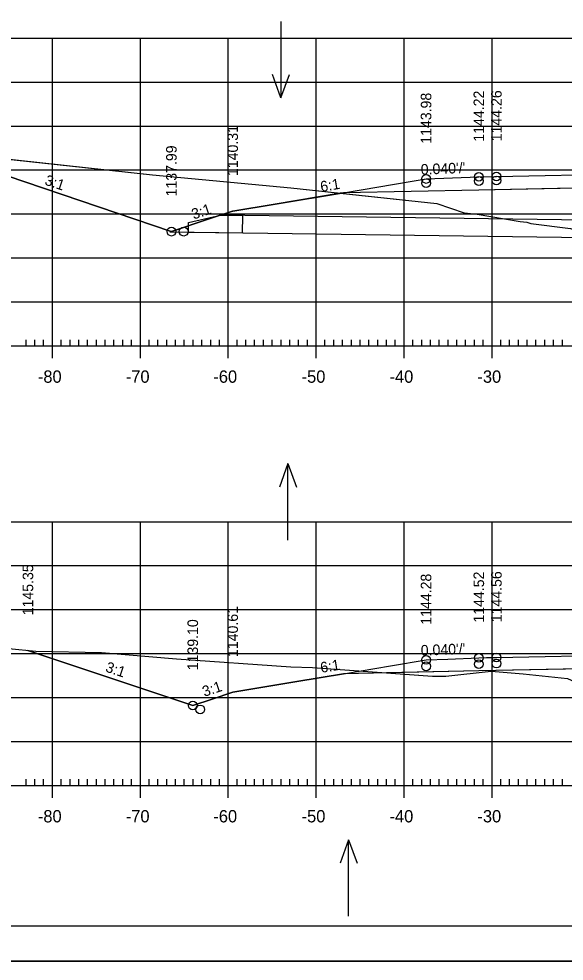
# Model space of a CAD drawing. Extents: x 1322838 to 1324533, y 339903 to 351025.
# Drawn here: x 1323619.9 to 1323681.9, y 340116.5 to 340223.6 of the extents above; entities that cross this region are included whole.
import ezdxf

# ---------------------------------------------------------------- set-up
doc = ezdxf.new("R2010")
doc.units = 0
for name, color, linetype in [('1', 7, 'Continuous'), ('R_Alt Surface', 7, 'Continuous'), ('R_Axis', 7, 'Continuous'), ('R_Axis Annot', 7, 'Continuous'), ('R_Border', 7, 'Continuous'), ('R_Exist Surface', 7, 'Continuous'), ('R_Fin Surface', 7, 'Continuous'), ('R_Fin Surface Annot', 7, 'Continuous'), ('R_Grid', 7, 'Continuous'), ('R_No Plot', 7, 'Continuous'), ('R_Water', 7, 'Continuous'), ('R_Water Annot', 7, 'Continuous')]:
    doc.layers.add(name, color=color, linetype=linetype)

msp = doc.modelspace()

# ---------------------------------------------------------------- linework, layer by layer
at = {"layer": '1'}
msp.add_lwpolyline([(1323645.33, 340201.26), (1323645.3, 340199.26), (1323639.18, 340199.34), (1323639.19, 340200.46), (1323642.83, 340201.29)], close=True, dxfattribs=at)
at = {"layer": 'R_Alt Surface'}
for points in [[(1323747.94, 340204.15), (1323735.22, 340204.41), (1323731.13, 340204.46), (1323731.12, 340205.79), (1323709.13, 340206.06), (1323709.12, 340204.72), (1323703.72, 340204.79), (1323672.22, 340204.16), (1323656.81, 340203.85)], [(1323748.34, 340149.93), (1323735.22, 340150.19), (1323731.04, 340150.18), (1323731.03, 340151.51), (1323709.04, 340151.44), (1323709.03, 340150.11), (1323703.72, 340150.09), (1323672.22, 340149.46), (1323656.81, 340149.15)]]:
    msp.add_lwpolyline(points, dxfattribs=at)
at = {"layer": 'R_Axis'}
for p, q in [((1323623.72, 340185.04), (1323623.72, 340187.84)), ((1323633.72, 340185.04), (1323633.72, 340187.84)), ((1323643.72, 340185.04), (1323643.72, 340187.84)), ((1323653.72, 340185.04), (1323653.72, 340187.84)), ((1323663.72, 340185.04), (1323663.72, 340187.84)), ((1323673.72, 340185.04), (1323673.72, 340187.84)), ((1323563.72, 340186.44), (1323843.72, 340186.44)), ((1323620.72, 340186.44), (1323620.72, 340187.14)), ((1323621.72, 340186.44), (1323621.72, 340187.14)), ((1323622.72, 340186.44), (1323622.72, 340187.14)), ((1323624.72, 340186.44), (1323624.72, 340187.14)), ((1323625.72, 340186.44), (1323625.72, 340187.14)), ((1323626.72, 340186.44), (1323626.72, 340187.14)), ((1323627.72, 340186.44), (1323627.72, 340187.14)), ((1323628.72, 340186.44), (1323628.72, 340187.14)), ((1323629.72, 340186.44), (1323629.72, 340187.14)), ((1323630.72, 340186.44), (1323630.72, 340187.14)), ((1323631.72, 340186.44), (1323631.72, 340187.14)), ((1323632.72, 340186.44), (1323632.72, 340187.14)), ((1323634.72, 340186.44), (1323634.72, 340187.14)), ((1323635.72, 340186.44), (1323635.72, 340187.14)), ((1323636.72, 340186.44), (1323636.72, 340187.14)), ((1323637.72, 340186.44), (1323637.72, 340187.14)), ((1323638.72, 340186.44), (1323638.72, 340187.14)), ((1323639.72, 340186.44), (1323639.72, 340187.14)), ((1323640.72, 340186.44), (1323640.72, 340187.14)), ((1323641.72, 340186.44), (1323641.72, 340187.14)), ((1323642.72, 340186.44), (1323642.72, 340187.14)), ((1323644.72, 340186.44), (1323644.72, 340187.14)), ((1323645.72, 340186.44), (1323645.72, 340187.14)), ((1323646.72, 340186.44), (1323646.72, 340187.14)), ((1323647.72, 340186.44), (1323647.72, 340187.14)), ((1323648.72, 340186.44), (1323648.72, 340187.14)), ((1323649.72, 340186.44), (1323649.72, 340187.14)), ((1323650.72, 340186.44), (1323650.72, 340187.14)), ((1323651.72, 340186.44), (1323651.72, 340187.14)), ((1323652.72, 340186.44), (1323652.72, 340187.14)), ((1323654.72, 340186.44), (1323654.72, 340187.14)), ((1323655.72, 340186.44), (1323655.72, 340187.14)), ((1323656.72, 340186.44), (1323656.72, 340187.14)), ((1323657.72, 340186.44), (1323657.72, 340187.14)), ((1323658.72, 340186.44), (1323658.72, 340187.14)), ((1323659.72, 340186.44), (1323659.72, 340187.14)), ((1323660.72, 340186.44), (1323660.72, 340187.14)), ((1323661.72, 340186.44), (1323661.72, 340187.14)), ((1323662.72, 340186.44), (1323662.72, 340187.14)), ((1323664.72, 340186.44), (1323664.72, 340187.14)), ((1323665.72, 340186.44), (1323665.72, 340187.14)), ((1323666.72, 340186.44), (1323666.72, 340187.14)), ((1323667.72, 340186.44), (1323667.72, 340187.14)), ((1323668.72, 340186.44), (1323668.72, 340187.14)), ((1323669.72, 340186.44), (1323669.72, 340187.14)), ((1323670.72, 340186.44), (1323670.72, 340187.14)), ((1323671.72, 340186.44), (1323671.72, 340187.14)), ((1323672.72, 340186.44), (1323672.72, 340187.14)), ((1323674.72, 340186.44), (1323674.72, 340187.14)), ((1323675.72, 340186.44), (1323675.72, 340187.14)), ((1323676.72, 340186.44), (1323676.72, 340187.14)), ((1323677.72, 340186.44), (1323677.72, 340187.14)), ((1323678.72, 340186.44), (1323678.72, 340187.14)), ((1323679.72, 340186.44), (1323679.72, 340187.14)), ((1323680.72, 340186.44), (1323680.72, 340187.14)), ((1323681.72, 340186.44), (1323681.72, 340187.14)), ((1323620.72, 340136.44), (1323620.72, 340137.14)), ((1323621.72, 340136.44), (1323621.72, 340137.14)), ((1323622.72, 340136.44), (1323622.72, 340137.14)), ((1323623.72, 340135.04), (1323623.72, 340137.84)), ((1323624.72, 340136.44), (1323624.72, 340137.14)), ((1323625.72, 340136.44), (1323625.72, 340137.14)), ((1323626.72, 340136.44), (1323626.72, 340137.14)), ((1323627.72, 340136.44), (1323627.72, 340137.14)), ((1323628.72, 340136.44), (1323628.72, 340137.14)), ((1323629.72, 340136.44), (1323629.72, 340137.14)), ((1323630.72, 340136.44), (1323630.72, 340137.14)), ((1323631.72, 340136.44), (1323631.72, 340137.14)), ((1323632.72, 340136.44), (1323632.72, 340137.14)), ((1323633.72, 340135.04), (1323633.72, 340137.84)), ((1323634.72, 340136.44), (1323634.72, 340137.14)), ((1323635.72, 340136.44), (1323635.72, 340137.14)), ((1323636.72, 340136.44), (1323636.72, 340137.14)), ((1323637.72, 340136.44), (1323637.72, 340137.14)), ((1323638.72, 340136.44), (1323638.72, 340137.14)), ((1323639.72, 340136.44), (1323639.72, 340137.14)), ((1323640.72, 340136.44), (1323640.72, 340137.14)), ((1323641.72, 340136.44), (1323641.72, 340137.14)), ((1323642.72, 340136.44), (1323642.72, 340137.14)), ((1323643.72, 340135.04), (1323643.72, 340137.84)), ((1323644.72, 340136.44), (1323644.72, 340137.14)), ((1323645.72, 340136.44), (1323645.72, 340137.14)), ((1323646.72, 340136.44), (1323646.72, 340137.14)), ((1323647.72, 340136.44), (1323647.72, 340137.14)), ((1323648.72, 340136.44), (1323648.72, 340137.14)), ((1323649.72, 340136.44), (1323649.72, 340137.14)), ((1323650.72, 340136.44), (1323650.72, 340137.14)), ((1323651.72, 340136.44), (1323651.72, 340137.14)), ((1323652.72, 340136.44), (1323652.72, 340137.14)), ((1323653.72, 340135.04), (1323653.72, 340137.84)), ((1323654.72, 340136.44), (1323654.72, 340137.14)), ((1323655.72, 340136.44), (1323655.72, 340137.14)), ((1323656.72, 340136.44), (1323656.72, 340137.14)), ((1323657.72, 340136.44), (1323657.72, 340137.14)), ((1323658.72, 340136.44), (1323658.72, 340137.14)), ((1323659.72, 340136.44), (1323659.72, 340137.14)), ((1323660.72, 340136.44), (1323660.72, 340137.14)), ((1323661.72, 340136.44), (1323661.72, 340137.14)), ((1323662.72, 340136.44), (1323662.72, 340137.14)), ((1323663.72, 340135.04), (1323663.72, 340137.84)), ((1323664.72, 340136.44), (1323664.72, 340137.14)), ((1323665.72, 340136.44), (1323665.72, 340137.14)), ((1323666.72, 340136.44), (1323666.72, 340137.14)), ((1323667.72, 340136.44), (1323667.72, 340137.14)), ((1323668.72, 340136.44), (1323668.72, 340137.14)), ((1323669.72, 340136.44), (1323669.72, 340137.14)), ((1323670.72, 340136.44), (1323670.72, 340137.14)), ((1323671.72, 340136.44), (1323671.72, 340137.14)), ((1323672.72, 340136.44), (1323672.72, 340137.14)), ((1323673.72, 340135.04), (1323673.72, 340137.84)), ((1323674.72, 340136.44), (1323674.72, 340137.14)), ((1323675.72, 340136.44), (1323675.72, 340137.14)), ((1323676.72, 340136.44), (1323676.72, 340137.14)), ((1323677.72, 340136.44), (1323677.72, 340137.14)), ((1323678.72, 340136.44), (1323678.72, 340137.14)), ((1323679.72, 340136.44), (1323679.72, 340137.14)), ((1323680.72, 340136.44), (1323680.72, 340137.14)), ((1323681.72, 340136.44), (1323681.72, 340137.14)), ((1323563.72, 340136.44), (1323843.72, 340136.44))]:
    msp.add_line(p, q, dxfattribs=at)
at = {"layer": 'R_Border'}
msp.add_line((1323861.9, 340120.44), (1323545.72, 340120.44), dxfattribs=at)
at = {"layer": 'R_Exist Surface'}
for points in [[(1323602.14, 340209.47), (1323635.1, 340205.89), (1323650.84, 340204.39), (1323667.46, 340202.63), (1323670.55, 340201.58), (1323672.05, 340201.4), (1323676.92, 340200.57), (1323677.7, 340200.49), (1323678.14, 340200.37), (1323682.64, 340199.77)], [(1323609.51, 340152.94), (1323621.84, 340151.7), (1323629.28, 340151.55), (1323637.82, 340150.84), (1323650.83, 340149.94), (1323653.3, 340149.85), (1323666.96, 340148.87), (1323668.45, 340148.88), (1323673.61, 340149.44), (1323677.28, 340149.14), (1323682.32, 340148.59)]]:
    msp.add_lwpolyline(points, dxfattribs=at)
at = {"layer": 'R_Fin Surface'}
for points in [[(1323610.27, 340208.59), (1323637.24, 340199.43), (1323637.25, 340199.43), (1323641.31, 340200.79), (1323644.21, 340201.75), (1323644.22, 340201.75), (1323649.06, 340202.56), (1323656.81, 340203.85), (1323656.81, 340203.85), (1323664.63, 340205.15), (1323666.22, 340205.42), (1323672.21, 340205.66), (1323672.22, 340205.66), (1323674.22, 340205.7), (1323674.22, 340205.7), (1323703.72, 340206.29), (1323716.92, 340206.13), (1323733.22, 340205.93), (1323735.22, 340205.91), (1323739.93, 340205.85), (1323741.22, 340205.83), (1323747.94, 340204.15), (1323747.94, 340204.15), (1323757.94, 340201.65)], [(1323620.93, 340151.79), (1323620.93, 340151.79), (1323639.68, 340145.54), (1323641.88, 340146.27), (1323644.22, 340147.05), (1323651.51, 340148.27), (1323656.81, 340149.15), (1323662.16, 340150.04), (1323666.22, 340150.72), (1323668.71, 340150.82), (1323672.22, 340150.96), (1323673.09, 340150.98), (1323674.22, 340151), (1323703.72, 340151.59), (1323733.22, 340151.68), (1323733.6, 340151.68), (1323735.22, 340151.69), (1323737.64, 340151.7), (1323741.22, 340151.71), (1323748.34, 340149.93), (1323763.22, 340146.21), (1323770.84, 340143.66)]]:
    msp.add_lwpolyline(points, dxfattribs=at)
at = {"layer": 'R_Grid'}
for p, q in [((1323563.72, 340221.44), (1323843.72, 340221.44)), ((1323623.72, 340186.44), (1323623.72, 340221.44)), ((1323633.72, 340186.44), (1323633.72, 340221.44)), ((1323643.72, 340186.44), (1323643.72, 340221.44)), ((1323653.72, 340186.44), (1323653.72, 340221.44)), ((1323663.72, 340186.44), (1323663.72, 340221.44)), ((1323673.72, 340186.44), (1323673.72, 340221.44)), ((1323563.72, 340216.44), (1323843.72, 340216.44)), ((1323563.72, 340211.44), (1323843.72, 340211.44)), ((1323563.72, 340206.44), (1323843.72, 340206.44)), ((1323563.72, 340201.44), (1323843.72, 340201.44)), ((1323563.72, 340196.44), (1323843.72, 340196.44)), ((1323563.72, 340191.44), (1323843.72, 340191.44)), ((1323563.72, 340186.44), (1323843.72, 340186.44)), ((1323563.72, 340166.44), (1323843.72, 340166.44)), ((1323623.72, 340136.44), (1323623.72, 340166.44)), ((1323633.72, 340136.44), (1323633.72, 340166.44)), ((1323643.72, 340136.44), (1323643.72, 340166.44)), ((1323653.72, 340136.44), (1323653.72, 340166.44)), ((1323663.72, 340136.44), (1323663.72, 340166.44)), ((1323673.72, 340136.44), (1323673.72, 340166.44)), ((1323563.72, 340161.44), (1323843.72, 340161.44)), ((1323563.72, 340156.44), (1323843.72, 340156.44)), ((1323563.72, 340151.44), (1323843.72, 340151.44)), ((1323563.72, 340146.44), (1323843.72, 340146.44)), ((1323563.72, 340141.44), (1323843.72, 340141.44)), ((1323563.72, 340136.44), (1323843.72, 340136.44))]:
    msp.add_line(p, q, dxfattribs=at)
at = {"layer": 'R_No Plot'}
msp.add_line((1323533.31, 340116.46), (1323866.65, 340116.46), dxfattribs=at)
for points in [[(1323533.31, 340329.8), (1323866.65, 340329.8), (1323866.65, 340116.46), (1323533.31, 340116.46)], [(1323779.64, 340325.9), (1323799.26, 340325.9), (1323799.26, 340316.02), (1323815.37, 340316.02), (1323838.57, 340316.02), (1323838.57, 340283.35), (1323861.77, 340283.35), (1323861.9, 340120.44), (1323545.72, 340120.44), (1323545.72, 340325.9)], [(1323610.24, 340208.59), (1323635.1, 340205.89), (1323650.84, 340204.39), (1323656.46, 340203.79), (1323649.06, 340202.56), (1323644.22, 340201.75), (1323644.21, 340201.75), (1323641.31, 340200.79), (1323637.25, 340199.43), (1323637.24, 340199.43), (1323610.27, 340208.59)], [(1323656.46, 340203.79), (1323667.46, 340202.63), (1323670.55, 340201.58), (1323672.05, 340201.4), (1323676.92, 340200.57), (1323677.7, 340200.49), (1323678.14, 340200.37), (1323682.64, 340199.77), (1323682.76, 340199.76), (1323682.81, 340199.76), (1323688.72, 340198.74), (1323688.78, 340198.78), (1323688.82, 340198.98), (1323689.44, 340201.95), (1323690.09, 340201.7), (1323690.93, 340201.33), (1323696.56, 340203.2), (1323698.44, 340203.88), (1323699.13, 340204.02), (1323702.7, 340204.77), (1323672.22, 340204.16), (1323656.81, 340203.85)], [(1323620.93, 340151.79), (1323621.84, 340151.7), (1323629.28, 340151.55), (1323637.82, 340150.84), (1323650.83, 340149.94), (1323653.3, 340149.85), (1323661.7, 340149.25), (1323656.81, 340149.15), (1323651.51, 340148.27), (1323644.22, 340147.05), (1323641.88, 340146.27), (1323639.68, 340145.54), (1323620.93, 340151.79)], [(1323661.7, 340149.25), (1323666.96, 340148.87), (1323668.45, 340148.88), (1323673.61, 340149.44), (1323677.28, 340149.14), (1323682.32, 340148.59), (1323684.46, 340147.62), (1323686.19, 340146.83), (1323687.71, 340146.86), (1323689.21, 340146.89), (1323693.29, 340148.11), (1323697.8, 340149.44), (1323701.02, 340150.04), (1323672.22, 340149.46)]]:
    msp.add_lwpolyline(points, close=True, dxfattribs=at)
for centre in [(1323666.22, 340205.42), (1323672.22, 340205.66), (1323672.22, 340205.19), (1323674.22, 340205.7), (1323674.22, 340205.25), (1323666.22, 340204.95), (1323637.25, 340199.43), (1323638.65, 340199.43), (1323666.22, 340150.72), (1323672.22, 340150.96), (1323674.22, 340151), (1323666.22, 340149.99), (1323672.22, 340150.23), (1323674.22, 340150.3), (1323639.68, 340145.54), (1323640.53, 340145.09)]:
    msp.add_circle(centre, 0.5, dxfattribs=at)
at = {"layer": 'R_Water'}
for p, q in [((1323689.17, 340200.66), (1323642.83, 340201.29)), ((1323689.17, 340198.66), (1323637.06, 340199.37))]:
    msp.add_line(p, q, dxfattribs=at)
at = {"layer": 'R_Water Annot'}
for p, q in [((1323649.7, 340223.34), (1323649.7, 340214.65)), ((1323649.7, 340214.65), (1323648.74, 340217.31)), ((1323649.7, 340214.65), (1323650.67, 340217.31)), ((1323650.51, 340173.04), (1323649.54, 340170.38)), ((1323650.51, 340164.35), (1323650.51, 340173.04)), ((1323650.51, 340173.04), (1323651.48, 340170.38)), ((1323657.41, 340130.25), (1323656.44, 340127.59)), ((1323657.41, 340121.56), (1323657.41, 340130.25)), ((1323657.41, 340130.25), (1323658.38, 340127.59))]:
    msp.add_line(p, q, dxfattribs=at)

# ---------------------------------------------------------------- texts
at = {"layer": 'R_Axis Annot'}
for s, p in [('-80', (1323622.06, 340182.24)), ('-70', (1323632.06, 340182.24)), ('-60', (1323642.02, 340182.24)), ('-50', (1323652.06, 340182.24)), ('-40', (1323662.06, 340182.24)), ('-30', (1323672.06, 340182.24)), ('-80', (1323622.06, 340132.24)), ('-70', (1323632.06, 340132.24)), ('-60', (1323642.02, 340132.24)), ('-50', (1323652.06, 340132.24)), ('-40', (1323662.06, 340132.24)), ('-30', (1323672.06, 340132.24))]:
    msp.add_text(s, height=1.4, dxfattribs=at).set_placement(p)
at = {"layer": 'R_Fin Surface Annot'}
for s, rotation, p in [('1144.22', 90, (1323672.82, 340209.66)), ('1144.26', 90, (1323674.82, 340209.7)), ('1143.98', 90, (1323666.82, 340209.42)), ('1140.31', 90, (1323644.82, 340205.75)), ('1137.99', 90, (1323637.85, 340203.43)), ("0.040'/'", 2.2906, (1323665.64, 340205.9)), ('3:1', 341.5651, (1323622.76, 340204.79)), ('6:1', 9.4606, (1323654.29, 340203.94)), ('3:1', 18.4349, (1323639.78, 340200.8)), ('1145.35', 90, (1323621.53, 340155.79)), ('1144.52', 90, (1323672.82, 340154.96)), ('1144.56', 90, (1323674.82, 340155)), ('1144.28', 90, (1323666.82, 340154.72)), ('1140.61', 90, (1323644.82, 340151.05)), ('1139.10', 90, (1323640.28, 340149.54)), ("0.040'/'", 2.2906, (1323665.64, 340151.2)), ('3:1', 341.5651, (1323629.67, 340149.41)), ('6:1', 9.4631, (1323654.29, 340149.24)), ('3:1', 18.4311, (1323641, 340146.51))]:
    msp.add_text(s, height=1.2, rotation=rotation, dxfattribs=at).set_placement(p)

doc.saveas('drawing.dxf')
